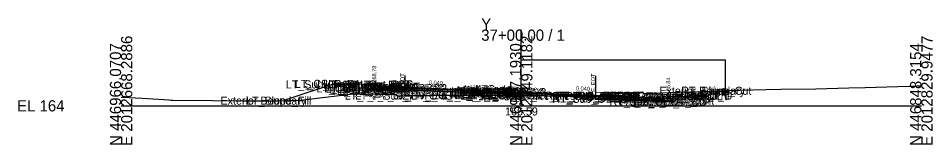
# Model space of a CAD drawing. Extents: x -26 to 3203, y -10 to 9532.
# Drawn here: x 2974.3 to 3202.8, y 990.3 to 1021.8 of the extents above; entities that cross this region are included whole.
import ezdxf

# ---------------------------------------------------------------- set-up
doc = ezdxf.new("R2010")
doc.units = 0
for name, color, linetype in [('Default', 7, 'Continuous'), ('Exist CMT Pavement', 7, 'Continuous'), ('Exist Cross Section Cell', 7, 'Continuous'), ('Exist XS Center Line Elevation Label', 7, 'Continuous'), ('Exist XS Ground Line', 7, 'Continuous'), ('Prop CMT Conc Surface', 7, 'Continuous'), ('Prop CMT Concrete Structures', 7, 'Continuous'), ('Prop CMT Pvmt Course 1', 7, 'Continuous'), ('Prop CMT Pvmt Course 1 CG', 7, 'Continuous'), ('Prop CMT Pvmt Course 1 Wedge', 7, 'Continuous'), ('Prop CMT Pvmt Course 2', 7, 'Continuous'), ('Prop CMT Pvmt Course 2 Wedge', 7, 'Continuous'), ('Prop CMT Pvmt Course 3', 7, 'Continuous'), ('Prop CMT Pvmt Course 3 Wedge', 7, 'Continuous'), ('Prop CMT Pvmt Surface', 7, 'Continuous'), ('Prop CMT Pvmt Wedge Surface 1', 7, 'Continuous'), ('Prop CMT Pvmt Wedge Surface 2', 7, 'Continuous'), ('Prop CMT Pvmt Wedge Surface 3', 7, 'Continuous'), ('Prop CMT Slope Grass', 7, 'Continuous'), ('Prop CMT Subgrade Earthwork', 7, 'Continuous'), ('Prop XS Finish Grade CurbGutter', 7, 'Continuous'), ('Prop XS Hydro Elevations', 7, 'Continuous'), ('Prop XS Label Text', 7, 'Continuous'), ('Prop XS SE Text', 7, 'Continuous'), ('Prop XS Side Slope Text', 7, 'Continuous'), ('Scratch_Level_0', 7, 'Continuous'), ('Scratch_Level_1', 7, 'Continuous')]:
    doc.layers.add(name, color=color, linetype=linetype)

msp = doc.modelspace()

# ---------------------------------------------------------------- linework, layer by layer
at = {"layer": 'Exist CMT Pavement'}
msp.add_line((3108.05, 1002.51), (3107.29, 1002.51), dxfattribs=at)
msp.add_lwpolyline([(3070.92, 1002.54), (3072.7, 1002.56), (3073.65, 1002.57), (3074.49, 1002.58), (3074.9, 1002.58), (3075.77, 1002.59), (3078.14, 1002.6), (3078.83, 1002.61), (3080.35, 1002.63), (3081.92, 1002.64), (3082.38, 1002.64), (3083.91, 1002.65), (3084.63, 1002.65), (3085.39, 1002.65), (3086.42, 1002.64), (3087.42, 1002.64), (3088.11, 1002.63), (3091.21, 1002.62), (3092.83, 1002.61), (3094.33, 1002.61), (3094.69, 1002.61), (3095.15, 1002.6), (3097.5, 1002.6), (3097.94, 1002.59), (3099.43, 1002.59), (3100.06, 1002.59), (3100.51, 1002.58), (3103.65, 1002.55), (3105.4, 1002.53), (3106.68, 1002.52), (3107.36, 1002.51), (3108.06, 1002.51), (3108.63, 1002.5), (3109.77, 1002.5), (3112.07, 1002.48), (3112.53, 1002.48), (3112.86, 1002.48), (3114.93, 1002.47), (3115.95, 1002.47), (3116.31, 1002.47), (3117.46, 1002.46), (3118.58, 1002.46)], dxfattribs=at)
at = {"layer": 'Exist Cross Section Cell'}
for p, q in [((3100, 1000), (3100, 1019.01)), ((3000, 1000), (3100, 1000)), ((3100, 1000), (3200, 1000))]:
    msp.add_line(p, q, dxfattribs=at)
at = {"layer": 'Exist XS Ground Line'}
msp.add_lwpolyline([(3000, 1002.16), (3000.37, 1002.16), (3005.29, 1001.88), (3012.03, 1001.47), (3012.44, 1001.44), (3012.9, 1001.41), (3022.88, 1001.35), (3030.31, 1001.22), (3034.54, 1001.23), (3039, 1001.26), (3041.85, 1001.32), (3044.92, 1001.38), (3049.7, 1001.98), (3058.01, 1003.02), (3063.52, 1002.94), (3067.57, 1002.89), (3068.44, 1002.88), (3068.79, 1002.68), (3069.22, 1002.43), (3069.92, 1002.48), (3070.92, 1002.54), (3072.7, 1002.56), (3073.65, 1002.57), (3074.49, 1002.58), (3074.9, 1002.58), (3075.77, 1002.59), (3078.14, 1002.6), (3078.83, 1002.61), (3080.35, 1002.63), (3081.92, 1002.64), (3082.38, 1002.64), (3083.91, 1002.65), (3084.63, 1002.65), (3085.39, 1002.65), (3086.42, 1002.64), (3087.42, 1002.64), (3088.11, 1002.63), (3091.21, 1002.62), (3092.83, 1002.61), (3094.33, 1002.61), (3094.69, 1002.61), (3095.15, 1002.6), (3097.5, 1002.6), (3097.94, 1002.59), (3099.43, 1002.59), (3100.06, 1002.59), (3100.51, 1002.58), (3103.65, 1002.55), (3105.4, 1002.53), (3106.68, 1002.52), (3107.36, 1002.51), (3108.06, 1002.51), (3108.63, 1002.5), (3109.77, 1002.5), (3112.07, 1002.48), (3112.53, 1002.48), (3112.86, 1002.48), (3114.93, 1002.47), (3115.95, 1002.47), (3116.31, 1002.47), (3117.46, 1002.46), (3118.58, 1002.46), (3120.45, 1002.36), (3121.14, 1002.86), (3130.29, 1003.52), (3130.79, 1003.02), (3136.91, 1003.28), (3147.68, 1003.66), (3148.06, 1003.67), (3148.46, 1003.69), (3148.85, 1003.7), (3151.34, 1003.78), (3161.22, 1004.08), (3164.91, 1004.12), (3173.6, 1004.27), (3181.9, 1004.49), (3185.97, 1004.56), (3196.9, 1004.89), (3198.34, 1004.93), (3198.88, 1004.95), (3200, 1004.98)], dxfattribs=at)
at = {"layer": 'Prop CMT Conc Surface'}
for points in [[(3058.75, 1005.37), (3053.75, 1005.47)], [(3063.25, 1004.78), (3063.25, 1005.28), (3062.75, 1005.28)], [(3065.25, 1004.78), (3063.25, 1004.78)], [(3134.75, 1002), (3136.75, 1001.84)], [(3136.75, 1001.84), (3136.75, 1002.34), (3137.25, 1002.34)], [(3141.25, 1002.43), (3146.25, 1002.53)]]:
    msp.add_lwpolyline(points, dxfattribs=at)
at = {"layer": 'Prop CMT Concrete Structures'}
for points in [[(3053.75, 1005.14), (3053.75, 1005.47)], [(3053.75, 1005.47), (3058.75, 1005.37)], [(3058.75, 1005.04), (3053.75, 1005.14)], [(3058.75, 1005.37), (3058.75, 1005.04)], [(3065.25, 1004.78), (3063.25, 1004.78), (3063.25, 1005.28), (3062.75, 1005.28)], [(3062.75, 1005.28), (3062.75, 1004.3), (3065.25, 1004.2)], [(3065.25, 1004.2), (3065.25, 1004.78)], [(3096, 1003.55), (3095.99, 1003.72), (3095.24, 1003.97), (3094, 1004.16), (3092.76, 1004.13), (3092.01, 1003.88), (3092, 1003.71)], [(3092, 1003.71), (3096, 1003.55)], [(3134.75, 1002), (3136.75, 1001.84), (3136.75, 1002.34), (3137.25, 1002.34)], [(3137.25, 1002.34), (3137.25, 1001.32), (3134.75, 1001.42)], [(3134.75, 1001.42), (3134.75, 1002)], [(3146.25, 1002.53), (3141.25, 1002.43)], [(3141.25, 1002.43), (3141.25, 1002.1)], [(3141.25, 1002.1), (3146.25, 1002.2)], [(3146.25, 1002.2), (3146.25, 1002.53)]]:
    msp.add_lwpolyline(points, dxfattribs=at)
at = {"layer": 'Prop CMT Pvmt Course 1'}
for points in [[(3092, 1003.71), (3065.25, 1004.78)], [(3065.25, 1004.78), (3065.25, 1004.53)], [(3065.25, 1004.53), (3070.92, 1004.31)], [(3070.92, 1004.31), (3070.92, 1004.43)], [(3074.49, 1004.29), (3092, 1003.59)], [(3092, 1003.71), (3096, 1003.55)], [(3092, 1003.46), (3092, 1003.71)], [(3092, 1003.46), (3092, 1003.71)], [(3092, 1003.59), (3092, 1003.46), (3092, 1003.46)], [(3096, 1003.3), (3092, 1003.46)], [(3096, 1003.55), (3096, 1003.3)], [(3096, 1003.55), (3134.75, 1002)], [(3096, 1003.3), (3096, 1003.55)], [(3108.06, 1002.95), (3096, 1003.43)], [(3096, 1003.43), (3096, 1003.3), (3096, 1003.3)], [(3134.75, 1001.75), (3108.06, 1002.82)], [(3134.75, 1002), (3134.75, 1001.75)]]:
    msp.add_lwpolyline(points, dxfattribs=at)
at = {"layer": 'Prop CMT Pvmt Course 1 CG'}
for points in [[(3065.25, 1004.2), (3062.25, 1004.32), (3061.93, 1004)], [(3061.93, 1004), (3065.25, 1003.87)], [(3065.25, 1003.87), (3065.25, 1004.2)], [(3134.75, 1001.42), (3137.75, 1001.3), (3138.1, 1000.95)], [(3134.75, 1001.09), (3134.75, 1001.42)], [(3138.1, 1000.95), (3134.75, 1001.09)]]:
    msp.add_lwpolyline(points, dxfattribs=at)
at = {"layer": 'Prop CMT Pvmt Course 1 Wedge'}
for points in [[(3092, 1003.59), (3070.92, 1004.43)], [(3096, 1003.43), (3118.58, 1002.53)]]:
    msp.add_lwpolyline(points, dxfattribs=at)
at = {"layer": 'Prop CMT Pvmt Course 2'}
for points in [[(3070.92, 1004.31), (3065.25, 1004.53)], [(3065.25, 1004.53), (3065.25, 1004.2)], [(3065.25, 1004.2), (3070.92, 1003.97)], [(3070.92, 1003.97), (3070.92, 1004.31)], [(3092, 1003.46), (3096, 1003.3)], [(3092, 1003.13), (3092, 1003.46)], [(3096, 1003.3), (3096, 1002.97)], [(3096, 1002.97), (3092, 1003.13)], [(3118.58, 1002.07), (3108.06, 1002.49)], [(3118.58, 1002.4), (3134.75, 1001.75)], [(3134.75, 1001.75), (3134.75, 1001.42)]]:
    msp.add_lwpolyline(points, dxfattribs=at)
at = {"layer": 'Prop CMT Pvmt Course 2 Wedge'}
for points in [[(3092, 1003.46), (3070.92, 1004.31)], [(3096, 1003.3), (3108.06, 1002.82)]]:
    msp.add_lwpolyline(points, dxfattribs=at)
at = {"layer": 'Prop CMT Pvmt Course 3'}
for points in [[(3070.92, 1003.97), (3065.25, 1004.2)], [(3065.25, 1004.2), (3065.25, 1003.87)], [(3065.25, 1003.87), (3070.92, 1003.64)], [(3070.92, 1003.64), (3070.92, 1003.97)], [(3092, 1003.13), (3096, 1002.97)], [(3118.58, 1002.07), (3134.75, 1001.42)], [(3134.75, 1001.09), (3118.58, 1001.74)], [(3134.75, 1001.42), (3134.75, 1001.09)]]:
    msp.add_lwpolyline(points, dxfattribs=at)
at = {"layer": 'Prop CMT Pvmt Course 3 Wedge'}
for points in [[(3092, 1003.13), (3070.92, 1003.97)], [(3096, 1002.97), (3107.48, 1002.51)]]:
    msp.add_lwpolyline(points, dxfattribs=at)
at = {"layer": 'Prop CMT Pvmt Surface'}
for points in [[(3092, 1003.71), (3065.25, 1004.78)], [(3092, 1003.71), (3096, 1003.55)], [(3096, 1003.55), (3134.75, 1002)]]:
    msp.add_lwpolyline(points, dxfattribs=at)
at = {"layer": 'Prop CMT Pvmt Wedge Surface 1'}
for points in [[(3065.25, 1004.53), (3065.25, 1004.78)], [(3074.49, 1004.17), (3065.25, 1004.53)], [(3070.92, 1004.43), (3070.92, 1004.31)], [(3092, 1003.59), (3074.49, 1004.29)], [(3092, 1003.71), (3092, 1003.46), (3092, 1003.46), (3092, 1003.59)], [(3096, 1003.55), (3096, 1003.3), (3096, 1003.3), (3096, 1003.43)], [(3096, 1003.43), (3108.06, 1002.95)], [(3108.06, 1002.82), (3118.58, 1002.4)], [(3134.75, 1001.75), (3134.75, 1002)]]:
    msp.add_lwpolyline(points, dxfattribs=at)
at = {"layer": 'Prop CMT Pvmt Wedge Surface 2'}
for points in [[(3065.25, 1004.53), (3065.25, 1004.78)], [(3092, 1003.46), (3065.25, 1004.53)], [(3092, 1003.71), (3092, 1003.46)], [(3096, 1003.55), (3096, 1003.3)], [(3096, 1003.3), (3118.58, 1002.4)], [(3134.75, 1001.75), (3134.75, 1002)]]:
    msp.add_lwpolyline(points, dxfattribs=at)
at = {"layer": 'Prop CMT Pvmt Wedge Surface 3'}
for p, q in [((3070.92, 1003.97), (3092, 1003.13)), ((3096, 1002.97), (3118.58, 1002.07))]:
    msp.add_line(p, q, dxfattribs=at)
for points in [[(3065.25, 1004.2), (3065.25, 1004.78)], [(3092, 1003.13), (3065.25, 1004.2)], [(3092, 1003.71), (3092, 1003.13)], [(3096, 1003.55), (3096, 1002.97)], [(3096, 1002.97), (3134.75, 1001.42)], [(3134.75, 1001.42), (3134.75, 1002)]]:
    msp.add_lwpolyline(points, dxfattribs=at)
at = {"layer": 'Prop CMT Slope Grass'}
for points in [[(3062.75, 1005.28), (3053.25, 1005.47), (3040.7, 1001.29)], [(3146.25, 1002.52), (3146.75, 1002.53), (3150.33, 1003.74)], [(3150.33, 1003.74), (3150.33, 1002.77), (3151, 1002.77), (3151, 1003.77)], [(3137.25, 1002.34), (3146.25, 1002.52)]]:
    msp.add_lwpolyline(points, dxfattribs=at)
at = {"layer": 'Prop CMT Subgrade Earthwork'}
for p, q in [((3070.92, 1003.64), (3070.92, 1002.54)), ((3118.58, 1001.74), (3118.58, 1002.46))]:
    msp.add_line(p, q, dxfattribs=at)
for points in [[(3065.25, 1003.87), (3061.93, 1004), (3060.6, 1005.33)], [(3070.92, 1003.64), (3065.25, 1003.87)], [(3118.58, 1001.74), (3134.75, 1001.09)], [(3134.75, 1001.09), (3138.1, 1000.95), (3139.53, 1002.39)]]:
    msp.add_lwpolyline(points, dxfattribs=at)
at = {"layer": 'Prop XS Finish Grade CurbGutter'}
for p, q in [((3150.33, 1004.26), (3150.53, 1004.26)), ((3150.33, 1004.26), (3151, 1004.26)), ((3150.33, 1004.26), (3150.33, 1003.27)), ((3150.33, 1003.27), (3150.33, 1002.77)), ((3150.33, 1003.27), (3151, 1003.27)), ((3151, 1003.85), (3150.65, 1004.21)), ((3151, 1003.85), (3151, 1003.27)), ((3151, 1003.77), (3151, 1003.77)), ((3151, 1003.27), (3151, 1002.77)), ((3150.33, 1002.77), (3151, 1002.77))]:
    msp.add_line(p, q, dxfattribs=at)
msp.add_arc((3150.53, 1004.1), 0.166, 43.9997, 90, dxfattribs=at)
at = {"layer": 'Prop XS Label Text'}
for p, q in [((3070.92, 1007.54), (3070.92, 1002.54)), ((3118.58, 1007.46), (3118.58, 1002.46))]:
    msp.add_line(p, q, dxfattribs=at)
at = {"layer": 'Scratch_Level_1'}
msp.add_lwpolyline([(3100, 1011.48), (3151, 1011.48), (3151, 1003.77)], dxfattribs=at)

# ---------------------------------------------------------------- texts
at = {"layer": 'Default'}
msp.add_text('-', height=0.0001, dxfattribs=at).set_placement((3000, 1000))
at = {"layer": 'Exist Cross Section Cell'}
for s, p in [('Y', (3090, 1019.01)), ('37+00.00 / 1', (3090, 1016.21)), ('EL 164', (2974, 998.6))]:
    msp.add_text(s, height=2.8, dxfattribs=at).set_placement(p)
for s, p in [('E 2012668.2886', (3002.8, 990)), ('E 2012749.1182', (3102.8, 990)), ('E 2012829.9477', (3202.8, 990)), ('N 446966.0707', (3000, 990)), ('N 446907.1930', (3100, 990)), ('N 446848.3154', (3200, 990))]:
    msp.add_text(s, height=2.8, rotation=90, dxfattribs=at).set_placement(p)
at = {"layer": 'Exist XS Center Line Elevation Label'}
msp.add_text('166.59', height=2, dxfattribs=at).set_placement((3095.97, 997.59))
at = {"layer": 'Prop XS Hydro Elevations'}
for s, p in [('168.78', (3063.75, 1005.78)), ('165.84', (3137.25, 1002.84))]:
    msp.add_text(s, height=1, rotation=90, dxfattribs=at).set_placement(p)
at = {"layer": 'Prop XS Label Text'}
for p in [(3070.82, 1003.57), (3118.48, 1003.48)]:
    msp.add_text('E. EOT', height=1, rotation=90, dxfattribs=at).set_placement(p)
at = {"layer": 'Prop XS SE Text'}
for p in [(3076.92, 1005.32), (3113.67, 1003.85)]:
    msp.add_text('0.040', height=1, rotation=357.7094, dxfattribs=at).set_placement(p)
at = {"layer": 'Prop XS Side Slope Text'}
for p in [(3045.99, 1003.84), (3147.15, 1003.46)]:
    msp.add_text('3:1', height=1, rotation=18.4349, dxfattribs=at).set_placement(p)
at = {"layer": 'Scratch_Level_0'}
for s, p in [('LT_Sub_Trench_Out_DLT', (3041.17, 1004.33)), ('LT_CSLP_Pnt', (3043.42, 1004.47)), ('LT_CG_Top_Face', (3050.51, 1004.28)), ('LT_CG_Top_BOC', (3051.03, 1004.28)), ('LT_CG_Top_Gut', (3051.49, 1003.78)), ('LT_PV2_OEOT', (3055.42, 1003.53)), ('LT_PV1_OEOT', (3055.99, 1003.78)), ('LT_CG1_Shelf_Out', (3048.8, 1003.32)), ('LT_CG_Bot_BOC', (3051.06, 1003.3)), ('LT_Sub_OEOP', (3052.04, 1003)), ('LT_Sub_OEOT_CG', (3052.62, 1002.87)), ('LT_CG_Bot_IE', (3055.16, 1003.2)), ('LT_Sub_OEOT', (3055.33, 1002.87)), ('LT_PV3_OEOT', (3055.42, 1003.2)), ('LT_PV_Sub_Tie_Out', (3055.88, 1001.54)), ('LT_PV_OEEOP_EG', (3058.46, 1001.54)), ('LT_Sub_OEEOP', (3060.13, 1002.64)), ('LT_PV2_OEEOP', (3060.23, 1003.31)), ('LT_PV3_OEEOP', (3060.23, 1002.97)), ('LT_PV1_OEEOP', (3060.8, 1003.43)), ('LT_PV_EG_TestPt', (3067.87, 1001.64)), ('LT_PV_IEEOP_EG', (3080.19, 1001.61)), ('LT_PV2_IEEOP', (3081.95, 1002.46)), ('LT_PV3_IEEOP', (3081.95, 1002.13)), ('LT_PV1_IEEOP', (3082.52, 1002.59)), ('LT_PV2_PGL1', (3082.88, 1002.46)), ('LT_PV3_PGL1', (3082.88, 1002.13)), ('LT_PV2_PGL', (3083.21, 1002.46)), ('LT_PV3_PGL', (3083.21, 1002.13)), ('LT_PV4_PGL', (3083.21, 1001.8)), ('LT_PV1_PGL', (3083.78, 1002.71)), ('MI_Face In', (3083.9, 1002.88)), ('RT_PV_IEEOP_EG', (3084.14, 1001.6)), ('MI_Top In', (3085.61, 1003.13)), ('RT_PV2_IEEOP', (3085.91, 1002.3)), ('RT_PV3_IEEOP', (3085.91, 1001.97)), ('MI_Face Out', (3086.26, 1002.72)), ('MI_Top Out', (3086.47, 1002.97)), ('RT_PV1_IEEOP', (3086.47, 1002.43)), ('RT_PV2_PGL1', (3086.83, 1002.3)), ('RT_PV3_PGL1', (3086.83, 1001.97)), ('MI_Crown', (3087.07, 1003.16)), ('RT_PV2_PGL', (3087.17, 1002.3)), ('RT_PV3_PGL', (3087.17, 1001.97)), ('RT_PV4_PGL', (3087.17, 1001.64)), ('MI_Bot Out', (3087.26, 1002.55)), ('RT_PV1_PGL', (3087.73, 1002.55)), ('RT_PV_EG_TestPt', (3093.65, 1001.51)), ('RT_PV_Sub_Tie_Out', (3103.46, 1001.46)), ('RT_PV_OEEOP_EG', (3106.07, 1001.46)), ('RT_PV2_OEEOP', (3107.84, 1001.4)), ('RT_PV1_OEEOP', (3108.4, 1001.53)), ('RT_Sub_Trench_Out_DLT', (3120.05, 1001.39)), ('RT_CG_Top_Face', (3123.96, 1001.34)), ('RT_CG_Top_BOC', (3125.49, 1001.34)), ('Exterior Boundary', (3134.53, 1002.75)), ('RT_Shld_O', (3138.79, 1001.52)), ('CSLP_Pnt', (3139.62, 1001.53)), ('RT_Slope_Cut', (3139.98, 1002.75)), ('Exterior Boundary', (3024.85, 1000.29)), ('LT_Slope_Fill', (3031.22, 1000.29)), ('RT_Sub_OEEOP', (3107.74, 1000.74)), ('RT_PV3_OEEOP', (3107.84, 1001.07)), ('RT_Sub_OEOT_CG', (3122.07, 1000.09)), ('RT_CG1_Shelf_Out', (3124.25, 1000.3)), ('RT_CG_Bot_IE', (3124.62, 1000.42)), ('RT_Sub_OEOT', (3124.78, 1000.09)), ('RT_PV2_OEOT', (3124.88, 1000.75)), ('RT_PV3_OEOT', (3124.88, 1000.42)), ('RT_CG_Top_Gut', (3124.94, 1000.84)), ('RT_PV1_OEOT', (3125.44, 1001)), ('RT_CG_Bot_BOC', (3125.52, 1000.32)), ('RT_Sub_OEOP', (3128.16, 999.95))]:
    msp.add_text(s, height=2, dxfattribs=at).set_placement(p)

doc.saveas('drawing.dxf')
